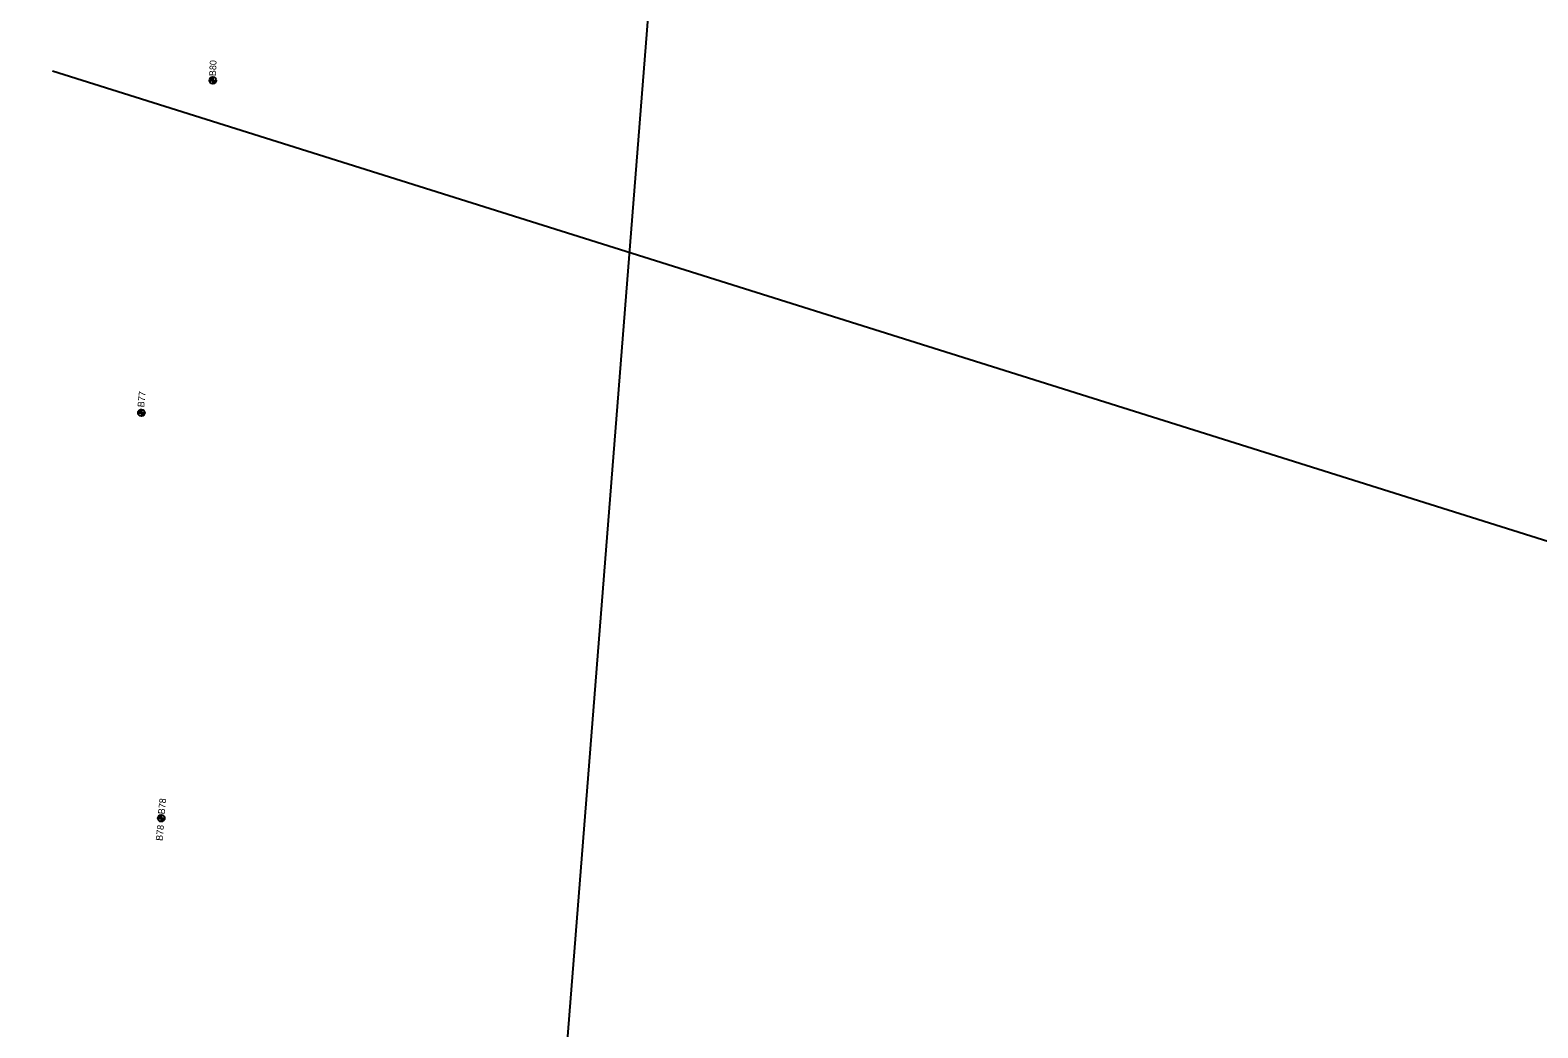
# Model space of a CAD drawing. Extents: x 311409 to 379449, y 121539 to 224848.
# Drawn here: x 359857 to 362103, y 172725 to 174211 of the extents above; entities that cross this region are included whole.
import ezdxf

# ---------------------------------------------------------------- set-up
doc = ezdxf.new("R2010")
doc.units = 0
for name, color, linetype in [('CA-TEXT', 7, 'Continuous'), ('E_SOIL_BORE1 [KAPUR_CADDS_LEVELS]', 7, 'Continuous'), ('E_SOIL_BORE2 [KAPUR_CADDS_LEVELS]', 7, 'Continuous'), ('P_MARK', 7, 'Continuous'), ('P_TC', 7, 'Continuous')]:
    doc.layers.add(name, color=color, linetype=linetype)

msp = doc.modelspace()

# ---------------------------------------------------------------- linework, layer by layer
at = {"layer": 'CA-TEXT'}
msp.add_line((364349.6, 172747.8), (359889.9, 174149.5), dxfattribs=at)
at = {"layer": 'P_MARK'}
for p, q in [((360124, 174136), (360134, 174136)), ((360129, 174141), (360129, 174131)), ((360017.5, 173640.8), (360027.5, 173640.8)), ((360022.5, 173645.8), (360022.5, 173635.8)), ((360047.1, 173036.8), (360057.1, 173036.8)), ((360052.1, 173041.8), (360052.1, 173031.8))]:
    msp.add_line(p, q, dxfattribs=at)
for centre in [(360129, 174136), (360022.5, 173640.8), (360052.1, 173036.8)]:
    msp.add_circle(centre, 5, dxfattribs=at)
for centre, radius, start, end in [((360129, 174136), 4.5, 89.9869, 179.9869), ((360129, 174136), 4, 89.9869, 179.9869), ((360129, 174136), 3.5, 89.9869, 179.9869), ((360129, 174136), 3, 89.9869, 179.9869), ((360129, 174136), 2.5, 89.9869, 179.9869), ((360129, 174136), 2, 89.9869, 179.9869), ((360129, 174136), 1.5, 89.9869, 179.9869), ((360129, 174136), 1, 89.9869, 179.9869), ((360129, 174136), 0.5, 89.9869, 179.9869), ((360129, 174136), 4.5, 269.9869, 359.9869), ((360129, 174136), 4, 269.9869, 359.9869), ((360129, 174136), 3.5, 269.9869, 359.9869), ((360129, 174136), 3, 269.9869, 359.9869), ((360129, 174136), 2.5, 269.9869, 359.9869), ((360129, 174136), 2, 269.9869, 359.9869), ((360129, 174136), 1.5, 269.9869, 359.9869), ((360129, 174136), 1, 269.9869, 359.9869), ((360129, 174136), 0.5, 269.9869, 359.9869), ((360022.5, 173640.8), 4.5, 89.9869, 179.9869), ((360022.5, 173640.8), 4, 89.9869, 179.9869), ((360022.5, 173640.8), 3.5, 89.9869, 179.9869), ((360022.5, 173640.8), 3, 89.9869, 179.9869), ((360022.5, 173640.8), 2.5, 89.9869, 179.9869), ((360022.5, 173640.8), 2, 89.9869, 179.9869), ((360022.5, 173640.8), 1.5, 89.9869, 179.9869), ((360022.5, 173640.8), 1, 89.9869, 179.9869), ((360022.5, 173640.8), 0.5, 89.9869, 179.9869), ((360022.5, 173640.8), 4.5, 269.9869, 359.9869), ((360022.5, 173640.8), 4, 269.9869, 359.9869), ((360022.5, 173640.8), 3.5, 269.9869, 359.9869), ((360022.5, 173640.8), 3, 269.9869, 359.9869), ((360022.5, 173640.8), 2.5, 269.9869, 359.9869), ((360022.5, 173640.8), 2, 269.9869, 359.9869), ((360022.5, 173640.8), 1.5, 269.9869, 359.9869), ((360022.5, 173640.8), 1, 269.9869, 359.9869), ((360022.5, 173640.8), 0.5, 269.9869, 359.9869), ((360052.1, 173036.8), 4.5, 89.9869, 179.9869), ((360052.1, 173036.8), 4, 89.9869, 179.9869), ((360052.1, 173036.8), 3.5, 89.9869, 179.9869), ((360052.1, 173036.8), 3, 89.9869, 179.9869), ((360052.1, 173036.8), 2.5, 89.9869, 179.9869), ((360052.1, 173036.8), 2, 89.9869, 179.9869), ((360052.1, 173036.8), 1.5, 89.9869, 179.9869), ((360052.1, 173036.8), 1, 89.9869, 179.9869), ((360052.1, 173036.8), 0.5, 89.9869, 179.9869), ((360052.1, 173036.8), 4.5, 269.9869, 359.9869), ((360052.1, 173036.8), 4, 269.9869, 359.9869), ((360052.1, 173036.8), 3.5, 269.9869, 359.9869), ((360052.1, 173036.8), 3, 269.9869, 359.9869), ((360052.1, 173036.8), 2.5, 269.9869, 359.9869), ((360052.1, 173036.8), 2, 269.9869, 359.9869), ((360052.1, 173036.8), 1.5, 269.9869, 359.9869), ((360052.1, 173036.8), 1, 269.9869, 359.9869), ((360052.1, 173036.8), 0.5, 269.9869, 359.9869)]:
    msp.add_arc(centre, radius, start, end, dxfattribs=at)
at = {"layer": 'P_TC'}
msp.add_lwpolyline([(360564.9, 171534.5), (360796.6, 174469.4), (360628.3, 175702.2), (360517.9, 176032.1), (360348.2, 176426), (360166.8, 176728.9), (359962.3, 177020), (359692, 177345), (359392.9, 177648.7), (359162.3, 177826.9), (359016.4, 177939.7), (358396.6, 178421.6), (358058.1, 178717.6), (357710, 179032.7), (357514.4, 179276.3), (357307.6, 179556.6), (357114.4, 179876.4), (356967.1, 180244.4), (356872.7, 180532.7), (356823.5, 180783.3), (356761.3, 181116.1)], dxfattribs=at)

# ---------------------------------------------------------------- texts
at = {"layer": 'E_SOIL_BORE1 [KAPUR_CADDS_LEVELS]'}
for s, rotation, p in [('B80', 87.2646, (360133.4, 174142.1)), ('B77', 84.1728, (360026.5, 173648.6)), ('B78', 84.1728, (360057.1, 173042.3))]:
    msp.add_text(s, height=10, rotation=rotation, dxfattribs=at).set_placement(p)
at = {"layer": 'E_SOIL_BORE2 [KAPUR_CADDS_LEVELS]'}
msp.add_text('B78', height=10, rotation=84.1728, dxfattribs=at).set_placement((360053.8, 173002.7))

doc.saveas('drawing.dxf')
